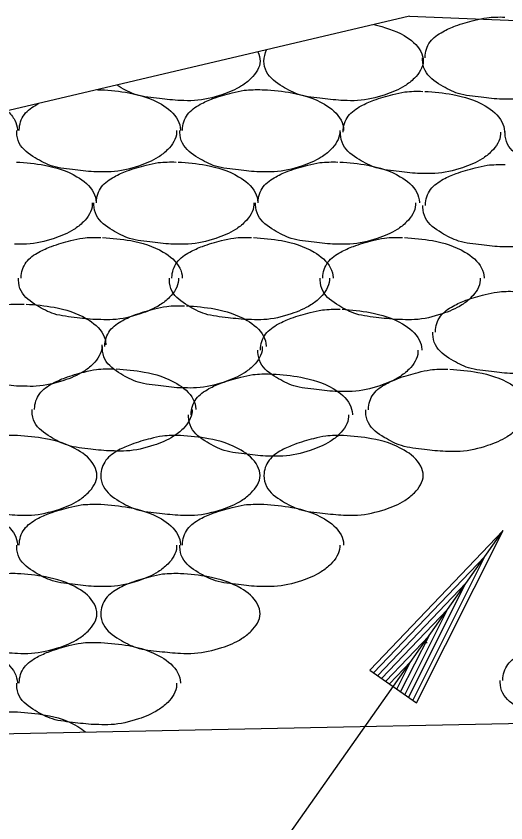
# Model space of a CAD drawing. Extents: x 1364961 to 1365294, y 367927 to 368034.
# Drawn here: x 1365023.99 to 1365025.527, y 367952.553 to 367955.087 of the extents above; entities that cross this region are included whole.
import ezdxf

# ---------------------------------------------------------------- set-up
doc = ezdxf.new("R2010")
doc.units = 0
doc.layers.add('Default', color=7, linetype='Continuous')

msp = doc.modelspace()

# ---------------------------------------------------------------- linework, layer by layer
at = {"layer": 'Default'}
for p, q in [((1365025.2251, 367955.0869), (1365003.7239, 367950.0182)), ((1365025.2251, 367955.0869), (1365027.2251, 367955.0069)), ((1365024.2461, 367954.8559), (1365024.2501, 367954.8559)), ((1365024.2501, 367954.8559), (1365024.2561, 367954.8559)), ((1365024.7621, 367954.8559), (1365024.7681, 367954.8559)), ((1365024.2501, 367953.5539), (1365024.2561, 367953.5539)), ((1365024.7621, 367953.5539), (1365024.7681, 367953.5539)), ((1365023.3791, 367950.4359), (1365025.5191, 367953.4719)), ((1365025.1001, 367953.0329), (1365025.5191, 367953.4719)), ((1365025.2471, 367952.9299), (1365025.5191, 367953.4719)), ((1365025.1121, 367953.0249), (1365025.4611, 367953.3899)), ((1365025.2351, 367952.9379), (1365025.4611, 367953.3899)), ((1365025.1251, 367953.0159), (1365025.4021, 367953.3059)), ((1365025.2221, 367952.9469), (1365025.4021, 367953.3059)), ((1365025.1371, 367953.0069), (1365025.3441, 367953.2239)), ((1365025.2101, 367952.9559), (1365025.3441, 367953.2239)), ((1365025.1501, 367952.9979), (1365025.2861, 367953.1409)), ((1365025.1971, 367952.9649), (1365025.2861, 367953.1409)), ((1365024.2501, 367953.1199), (1365024.2561, 367953.1199)), ((1365025.2741, 367953.1199), (1365025.2801, 367953.1199)), ((1365025.1621, 367952.9899), (1365025.2281, 367953.0589)), ((1365025.1851, 367952.9729), (1365025.2281, 367953.0589)), ((1365025.1001, 367953.0329), (1365025.2471, 367952.9299)), ((1365014.9002, 367952.6529), (1365031.1681, 367952.9779))]:
    msp.add_line(p, q, dxfattribs=at)
for points in [[(1365025.2736, 367954.956), (1365025.2736, 367954.958), (1365025.2896, 367955.006), (1365025.3296, 367955.038), (1365025.3696, 367955.056), (1365025.4296, 367955.074), (1365025.4676, 367955.082), (1365025.5236, 367955.084)], [(1365025.1131, 367955.0609), (1365025.2081, 367955.0259), (1365025.2601, 367954.9759), (1365025.2681, 367954.9459), (1365025.2401, 367954.8919), (1365025.2101, 367954.8679), (1365025.1481, 367954.8399), (1365025.0621, 367954.8219), (1365025.0181, 367954.8219), (1365024.9521, 367954.8279), (1365024.8801, 367954.8399), (1365024.8261, 367954.8659), (1365024.7761, 367954.9119), (1365024.7681, 367954.9459), (1365024.7761, 367954.9809)], [(1365024.7491, 367954.9749), (1365024.7561, 367954.9459), (1365024.7281, 367954.8919), (1365024.6981, 367954.8679), (1365024.6361, 367954.8399), (1365024.5501, 367954.8219), (1365024.5061, 367954.8219), (1365024.4401, 367954.8279), (1365024.3681, 367954.8399), (1365024.3141, 367954.8659), (1365024.3071, 367954.8709)], [(1365025.5236, 367954.826), (1365025.5156, 367954.826), (1365025.4496, 367954.832), (1365025.3776, 367954.844), (1365025.3236, 367954.87), (1365025.2736, 367954.916), (1365025.2656, 367954.95), (1365025.2656, 367954.956)], [(1365025.7676, 367954.956), (1365025.7676, 367954.95), (1365025.7396, 367954.896), (1365025.7096, 367954.872), (1365025.6476, 367954.844), (1365025.5616, 367954.826), (1365025.5236, 367954.826)], [(1365024.2561, 367954.8559), (1365024.3441, 367954.8459), (1365024.4461, 367954.8099), (1365024.4981, 367954.7599), (1365024.5061, 367954.7299), (1365024.5061, 367954.7279)], [(1365024.5121, 367954.7279), (1365024.5121, 367954.7299), (1365024.5281, 367954.7779), (1365024.5681, 367954.8099), (1365024.6081, 367954.8279), (1365024.6681, 367954.8459), (1365024.7061, 367954.8539), (1365024.7621, 367954.8559)], [(1365024.7681, 367954.8559), (1365024.8561, 367954.8459), (1365024.9581, 367954.8099), (1365025.0101, 367954.7599), (1365025.0181, 367954.7299), (1365025.0181, 367954.7279)], [(1365025.0167, 367954.7227), (1365025.0167, 367954.7247), (1365025.0327, 367954.7727), (1365025.0727, 367954.8047), (1365025.1127, 367954.8227), (1365025.1727, 367954.8407), (1365025.2107, 367954.8487), (1365025.2667, 367954.8507)], [(1365025.2727, 367954.8507), (1365025.3607, 367954.8407), (1365025.4627, 367954.8047), (1365025.5147, 367954.7547), (1365025.5227, 367954.7247), (1365025.5227, 367954.7227)], [(1365024.0001, 367954.7279), (1365024.0001, 367954.7299), (1365024.0161, 367954.7779), (1365024.0561, 367954.8099), (1365024.0611, 367954.8129)], [(1365023.9631, 367954.7899), (1365023.9861, 367954.7599), (1365023.9941, 367954.7299), (1365023.9941, 367954.7279)], [(1365024.2501, 367954.5979), (1365024.2421, 367954.5979), (1365024.1761, 367954.6039), (1365024.1041, 367954.6159), (1365024.0501, 367954.6419), (1365024.0001, 367954.6879), (1365023.9921, 367954.7219), (1365023.9921, 367954.7279)], [(1365024.4941, 367954.7279), (1365024.4941, 367954.7219), (1365024.4661, 367954.6679), (1365024.4361, 367954.6439), (1365024.3741, 367954.6159), (1365024.2881, 367954.5979), (1365024.2501, 367954.5979)], [(1365024.7621, 367954.5979), (1365024.7541, 367954.5979), (1365024.6881, 367954.6039), (1365024.6161, 367954.6159), (1365024.5621, 367954.6419), (1365024.5121, 367954.6879), (1365024.5041, 367954.7219), (1365024.5041, 367954.7279)], [(1365025.0061, 367954.7279), (1365025.0061, 367954.7219), (1365024.9781, 367954.6679), (1365024.9481, 367954.6439), (1365024.8861, 367954.6159), (1365024.8001, 367954.5979), (1365024.7621, 367954.5979)], [(1365025.2667, 367954.5927), (1365025.2587, 367954.5927), (1365025.1927, 367954.5987), (1365025.1207, 367954.6107), (1365025.0667, 367954.6367), (1365025.0167, 367954.6827), (1365025.0087, 367954.7167), (1365025.0087, 367954.7227)], [(1365025.5107, 367954.7227), (1365025.5107, 367954.7167), (1365025.4827, 367954.6627), (1365025.4527, 367954.6387), (1365025.3907, 367954.6107), (1365025.3047, 367954.5927), (1365025.2667, 367954.5927)], [(1365025.7826, 367954.5951), (1365025.7746, 367954.5951), (1365025.7086, 367954.6011), (1365025.6366, 367954.6131), (1365025.5826, 367954.6391), (1365025.5326, 367954.6851), (1365025.5246, 367954.7191), (1365025.5246, 367954.7251)], [(1365023.9913, 367954.6287), (1365024.0793, 367954.6187), (1365024.1813, 367954.5827), (1365024.2333, 367954.5327), (1365024.2413, 367954.5027), (1365024.2413, 367954.5007)], [(1365024.2426, 367954.5007), (1365024.2426, 367954.5027), (1365024.2586, 367954.5507), (1365024.2986, 367954.5827), (1365024.3386, 367954.6007), (1365024.3986, 367954.6187), (1365024.4366, 367954.6267), (1365024.4926, 367954.6287)], [(1365024.4986, 367954.6287), (1365024.5866, 367954.6187), (1365024.6886, 367954.5827), (1365024.7406, 367954.5327), (1365024.7486, 367954.5027), (1365024.7486, 367954.5007)], [(1365024.7499, 367954.5007), (1365024.7499, 367954.5027), (1365024.7659, 367954.5507), (1365024.8059, 367954.5827), (1365024.8459, 367954.6007), (1365024.9059, 367954.6187), (1365024.9439, 367954.6267), (1365024.9999, 367954.6287)], [(1365025.0059, 367954.6287), (1365025.0939, 367954.6187), (1365025.1959, 367954.5827), (1365025.2479, 367954.5327), (1365025.2559, 367954.5027), (1365025.2559, 367954.5007)], [(1365025.275, 367954.4926), (1365025.275, 367954.4946), (1365025.291, 367954.5426), (1365025.331, 367954.5746), (1365025.371, 367954.5926), (1365025.431, 367954.6106), (1365025.469, 367954.6186), (1365025.525, 367954.6206)], [(1365024.2293, 367954.5007), (1365024.2293, 367954.4947), (1365024.2013, 367954.4407), (1365024.1713, 367954.4167), (1365024.1093, 367954.3887), (1365024.0233, 367954.3707), (1365023.9853, 367954.3707)], [(1365024.4926, 367954.3707), (1365024.4846, 367954.3707), (1365024.4186, 367954.3767), (1365024.3466, 367954.3887), (1365024.2926, 367954.4147), (1365024.2426, 367954.4607), (1365024.2346, 367954.4947), (1365024.2346, 367954.5007)], [(1365024.7366, 367954.5007), (1365024.7366, 367954.4947), (1365024.7086, 367954.4407), (1365024.6786, 367954.4167), (1365024.6166, 367954.3887), (1365024.5306, 367954.3707), (1365024.4926, 367954.3707)], [(1365024.9999, 367954.3707), (1365024.9919, 367954.3707), (1365024.9259, 367954.3767), (1365024.8539, 367954.3887), (1365024.7999, 367954.4147), (1365024.7499, 367954.4607), (1365024.7419, 367954.4947), (1365024.7419, 367954.5007)], [(1365025.2439, 367954.5007), (1365025.2439, 367954.4947), (1365025.2159, 367954.4407), (1365025.1859, 367954.4167), (1365025.1239, 367954.3887), (1365025.0379, 367954.3707), (1365024.9999, 367954.3707)], [(1365025.525, 367954.3626), (1365025.517, 367954.3626), (1365025.451, 367954.3686), (1365025.379, 367954.3806), (1365025.325, 367954.4066), (1365025.275, 367954.4526), (1365025.267, 367954.4866), (1365025.267, 367954.4926)], [(1365025.769, 367954.4926), (1365025.769, 367954.4866), (1365025.741, 367954.4326), (1365025.711, 367954.4086), (1365025.649, 367954.3806), (1365025.563, 367954.3626), (1365025.525, 367954.3626)], [(1365024.0058, 367954.2638), (1365024.0058, 367954.2658), (1365024.0218, 367954.3138), (1365024.0618, 367954.3458), (1365024.1018, 367954.3638), (1365024.1618, 367954.3818), (1365024.1998, 367954.3898), (1365024.2558, 367954.3918)], [(1365024.2618, 367954.3918), (1365024.3498, 367954.3818), (1365024.4518, 367954.3458), (1365024.5038, 367954.2958), (1365024.5118, 367954.2658), (1365024.5118, 367954.2638)], [(1365024.4793, 367954.2638), (1365024.4793, 367954.2658), (1365024.4953, 367954.3138), (1365024.5353, 367954.3458), (1365024.5753, 367954.3638), (1365024.6353, 367954.3818), (1365024.6733, 367954.3898), (1365024.7293, 367954.3918)], [(1365024.7353, 367954.3918), (1365024.8233, 367954.3818), (1365024.9253, 367954.3458), (1365024.9773, 367954.2958), (1365024.9853, 367954.2658), (1365024.9853, 367954.2638)], [(1365024.9529, 367954.2638), (1365024.9529, 367954.2658), (1365024.9689, 367954.3138), (1365025.0089, 367954.3458), (1365025.0489, 367954.3638), (1365025.1089, 367954.3818), (1365025.1469, 367954.3898), (1365025.2029, 367954.3918)], [(1365025.2089, 367954.3918), (1365025.2969, 367954.3818), (1365025.3989, 367954.3458), (1365025.4509, 367954.2958), (1365025.4589, 367954.2658), (1365025.4589, 367954.2638)], [(1365024.2558, 367954.1338), (1365024.2478, 367954.1338), (1365024.1818, 367954.1398), (1365024.1098, 367954.1518), (1365024.0558, 367954.1778), (1365024.0058, 367954.2238), (1365023.9978, 367954.2578), (1365023.9978, 367954.2638)], [(1365024.4998, 367954.2638), (1365024.4998, 367954.2578), (1365024.4718, 367954.2038), (1365024.4418, 367954.1798), (1365024.3798, 367954.1518), (1365024.2938, 367954.1338), (1365024.2558, 367954.1338)], [(1365024.7293, 367954.1338), (1365024.7213, 367954.1338), (1365024.6553, 367954.1398), (1365024.5833, 367954.1518), (1365024.5293, 367954.1778), (1365024.4793, 367954.2238), (1365024.4713, 367954.2578), (1365024.4713, 367954.2638)], [(1365024.9733, 367954.2638), (1365024.9733, 367954.2578), (1365024.9453, 367954.2038), (1365024.9153, 367954.1798), (1365024.8533, 367954.1518), (1365024.7673, 367954.1338), (1365024.7293, 367954.1338)], [(1365025.2029, 367954.1338), (1365025.1949, 367954.1338), (1365025.1289, 367954.1398), (1365025.0569, 367954.1518), (1365025.0029, 367954.1778), (1365024.9529, 367954.2238), (1365024.9449, 367954.2578), (1365024.9449, 367954.2638)], [(1365025.4469, 367954.2638), (1365025.4469, 367954.2578), (1365025.4189, 367954.2038), (1365025.3889, 367954.1798), (1365025.3269, 367954.1518), (1365025.2409, 367954.1338), (1365025.2029, 367954.1338)], [(1365025.3061, 367954.0945), (1365025.3061, 367954.0965), (1365025.3221, 367954.1445), (1365025.3621, 367954.1765), (1365025.4021, 367954.1945), (1365025.4621, 367954.2125), (1365025.5001, 367954.2205), (1365025.5561, 367954.2225)], [(1365023.7656, 367954.0546), (1365023.7656, 367954.0566), (1365023.7816, 367954.1046), (1365023.8216, 367954.1366), (1365023.8616, 367954.1546), (1365023.9216, 367954.1726), (1365023.9596, 367954.1806), (1365024.0156, 367954.1826)], [(1365024.0216, 367954.1826), (1365024.1096, 367954.1726), (1365024.2116, 367954.1366), (1365024.2636, 367954.0866), (1365024.2716, 367954.0566), (1365024.2716, 367954.0546)], [(1365024.2689, 367954.0494), (1365024.2689, 367954.0514), (1365024.2849, 367954.0994), (1365024.3249, 367954.1314), (1365024.3649, 367954.1494), (1365024.4249, 367954.1674), (1365024.4629, 367954.1754), (1365024.5189, 367954.1774)], [(1365024.5249, 367954.1774), (1365024.6129, 367954.1674), (1365024.7149, 367954.1314), (1365024.7669, 367954.0814), (1365024.7749, 367954.0514), (1365024.7749, 367954.0494)], [(1365024.7574, 367954.0381), (1365024.7574, 367954.0401), (1365024.7734, 367954.0881), (1365024.8134, 367954.1201), (1365024.8534, 367954.1381), (1365024.9134, 367954.1561), (1365024.9514, 367954.1641), (1365025.0074, 367954.1661)], [(1365025.0134, 367954.1661), (1365025.1014, 367954.1561), (1365025.2034, 367954.1201), (1365025.2554, 367954.0701), (1365025.2634, 367954.0401), (1365025.2634, 367954.0381)], [(1365025.5561, 367953.9645), (1365025.5481, 367953.9645), (1365025.4821, 367953.9705), (1365025.4101, 367953.9825), (1365025.3561, 367954.0085), (1365025.3061, 367954.0545), (1365025.2981, 367954.0885), (1365025.2981, 367954.0945)], [(1365024.0156, 367953.9246), (1365024.0076, 367953.9246), (1365023.9416, 367953.9306), (1365023.8696, 367953.9426), (1365023.8156, 367953.9686), (1365023.7656, 367954.0146), (1365023.7576, 367954.0486), (1365023.7576, 367954.0546)], [(1365024.2596, 367954.0546), (1365024.2596, 367954.0486), (1365024.2316, 367953.9946), (1365024.2016, 367953.9706), (1365024.1396, 367953.9426), (1365024.0536, 367953.9246), (1365024.0156, 367953.9246)], [(1365024.5189, 367953.9194), (1365024.5109, 367953.9194), (1365024.4449, 367953.9254), (1365024.3729, 367953.9374), (1365024.3189, 367953.9634), (1365024.2689, 367954.0094), (1365024.2609, 367954.0434), (1365024.2609, 367954.0494)], [(1365024.7629, 367954.0494), (1365024.7629, 367954.0434), (1365024.7349, 367953.9894), (1365024.7049, 367953.9654), (1365024.6429, 367953.9374), (1365024.5569, 367953.9194), (1365024.5189, 367953.9194)], [(1365025.0074, 367953.9081), (1365024.9994, 367953.9081), (1365024.9334, 367953.9141), (1365024.8614, 367953.9261), (1365024.8074, 367953.9521), (1365024.7574, 367953.9981), (1365024.7494, 367954.0321), (1365024.7494, 367954.0381)], [(1365025.2514, 367954.0381), (1365025.2514, 367954.0321), (1365025.2234, 367953.9781), (1365025.1934, 367953.9541), (1365025.1314, 367953.9261), (1365025.0454, 367953.9081), (1365025.0074, 367953.9081)], [(1365024.0483, 367953.8513), (1365024.0483, 367953.8533), (1365024.0643, 367953.9013), (1365024.1043, 367953.9333), (1365024.1443, 367953.9513), (1365024.2043, 367953.9693), (1365024.2423, 367953.9773), (1365024.2983, 367953.9793)], [(1365024.3043, 367953.9793), (1365024.3923, 367953.9693), (1365024.4943, 367953.9333), (1365024.5463, 367953.8833), (1365024.5543, 367953.8533), (1365024.5543, 367953.8513)], [(1365025.0957, 367953.85), (1365025.0957, 367953.852), (1365025.1117, 367953.9), (1365025.1517, 367953.932), (1365025.1917, 367953.95), (1365025.2517, 367953.968), (1365025.2897, 367953.976), (1365025.3457, 367953.978)], [(1365025.3517, 367953.978), (1365025.4397, 367953.968), (1365025.5417, 367953.932), (1365025.5937, 367953.882), (1365025.6017, 367953.852), (1365025.6017, 367953.85)], [(1365024.5395, 367953.835), (1365024.5395, 367953.837), (1365024.5555, 367953.885), (1365024.5955, 367953.917), (1365024.6355, 367953.935), (1365024.6955, 367953.953), (1365024.7335, 367953.961), (1365024.7895, 367953.963)], [(1365024.7955, 367953.963), (1365024.8835, 367953.953), (1365024.9855, 367953.917), (1365025.0375, 367953.867), (1365025.0455, 367953.837), (1365025.0455, 367953.835)], [(1365024.2983, 367953.7213), (1365024.2903, 367953.7213), (1365024.2243, 367953.7273), (1365024.1523, 367953.7393), (1365024.0983, 367953.7653), (1365024.0483, 367953.8113), (1365024.0403, 367953.8453), (1365024.0403, 367953.8513)], [(1365024.5423, 367953.8513), (1365024.5423, 367953.8453), (1365024.5143, 367953.7913), (1365024.4843, 367953.7673), (1365024.4223, 367953.7393), (1365024.3363, 367953.7213), (1365024.2983, 367953.7213)], [(1365025.3457, 367953.72), (1365025.3377, 367953.72), (1365025.2717, 367953.726), (1365025.1997, 367953.738), (1365025.1457, 367953.764), (1365025.0957, 367953.81), (1365025.0877, 367953.844), (1365025.0877, 367953.85)], [(1365025.5897, 367953.85), (1365025.5897, 367953.844), (1365025.5617, 367953.79), (1365025.5317, 367953.766), (1365025.4697, 367953.738), (1365025.3837, 367953.72), (1365025.3457, 367953.72)], [(1365024.7895, 367953.705), (1365024.7815, 367953.705), (1365024.7155, 367953.711), (1365024.6435, 367953.723), (1365024.5895, 367953.749), (1365024.5395, 367953.795), (1365024.5315, 367953.829), (1365024.5315, 367953.835)], [(1365025.0335, 367953.835), (1365025.0335, 367953.829), (1365025.0055, 367953.775), (1365024.9755, 367953.751), (1365024.9135, 367953.723), (1365024.8275, 367953.705), (1365024.7895, 367953.705)], [(1365023.9941, 367953.7699), (1365024.0821, 367953.7599), (1365024.1841, 367953.7239), (1365024.2361, 367953.6739), (1365024.2441, 367953.6439), (1365024.2161, 367953.5899), (1365024.1861, 367953.5659), (1365024.1241, 367953.5379), (1365024.0381, 367953.5199), (1365023.9941, 367953.5199), (1365023.9281, 367953.5259), (1365023.8561, 367953.5379), (1365023.8021, 367953.5639), (1365023.7521, 367953.6099), (1365023.7441, 367953.6439), (1365023.7601, 367953.6919), (1365023.8001, 367953.7239), (1365023.8401, 367953.7419), (1365023.9001, 367953.7599), (1365023.9381, 367953.7679), (1365023.9941, 367953.7699)], [(1365024.5061, 367953.7699), (1365024.5941, 367953.7599), (1365024.6961, 367953.7239), (1365024.7481, 367953.6739), (1365024.7561, 367953.6439), (1365024.7281, 367953.5899), (1365024.6981, 367953.5659), (1365024.6361, 367953.5379), (1365024.5501, 367953.5199), (1365024.5061, 367953.5199), (1365024.4401, 367953.5259), (1365024.3681, 367953.5379), (1365024.3141, 367953.5639), (1365024.2641, 367953.6099), (1365024.2561, 367953.6439), (1365024.2721, 367953.6919), (1365024.3121, 367953.7239), (1365024.3521, 367953.7419), (1365024.4121, 367953.7599), (1365024.4501, 367953.7679), (1365024.5061, 367953.7699)], [(1365025.0181, 367953.7699), (1365025.1061, 367953.7599), (1365025.2081, 367953.7239), (1365025.2601, 367953.6739), (1365025.2681, 367953.6439), (1365025.2401, 367953.5899), (1365025.2101, 367953.5659), (1365025.1481, 367953.5379), (1365025.0621, 367953.5199), (1365025.0181, 367953.5199), (1365024.9521, 367953.5259), (1365024.8801, 367953.5379), (1365024.8261, 367953.5639), (1365024.7761, 367953.6099), (1365024.7681, 367953.6439), (1365024.7841, 367953.6919), (1365024.8241, 367953.7239), (1365024.8641, 367953.7419), (1365024.9241, 367953.7599), (1365024.9621, 367953.7679), (1365025.0181, 367953.7699)], [(1365023.7441, 367953.5539), (1365023.8321, 367953.5439), (1365023.9341, 367953.5079), (1365023.9861, 367953.4579), (1365023.9941, 367953.4279), (1365023.9941, 367953.4259)], [(1365024.0001, 367953.4259), (1365024.0001, 367953.4279), (1365024.0161, 367953.4759), (1365024.0561, 367953.5079), (1365024.0961, 367953.5259), (1365024.1561, 367953.5439), (1365024.1941, 367953.5519), (1365024.2501, 367953.5539)], [(1365024.2561, 367953.5539), (1365024.3441, 367953.5439), (1365024.4461, 367953.5079), (1365024.4981, 367953.4579), (1365024.5061, 367953.4279), (1365024.5061, 367953.4259)], [(1365024.5121, 367953.4259), (1365024.5121, 367953.4279), (1365024.5281, 367953.4759), (1365024.5681, 367953.5079), (1365024.6081, 367953.5259), (1365024.6681, 367953.5439), (1365024.7061, 367953.5519), (1365024.7621, 367953.5539)], [(1365024.7681, 367953.5539), (1365024.8561, 367953.5439), (1365024.9581, 367953.5079), (1365025.0101, 367953.4579), (1365025.0181, 367953.4279), (1365025.0181, 367953.4259)], [(1365024.2501, 367953.2959), (1365024.2421, 367953.2959), (1365024.1761, 367953.3019), (1365024.1041, 367953.3139), (1365024.0501, 367953.3399), (1365024.0001, 367953.3859), (1365023.9921, 367953.4199), (1365023.9921, 367953.4259)], [(1365024.4941, 367953.4259), (1365024.4941, 367953.4199), (1365024.4661, 367953.3659), (1365024.4361, 367953.3419), (1365024.3741, 367953.3139), (1365024.2881, 367953.2959), (1365024.2501, 367953.2959)], [(1365024.7621, 367953.2959), (1365024.7541, 367953.2959), (1365024.6881, 367953.3019), (1365024.6161, 367953.3139), (1365024.5621, 367953.3399), (1365024.5121, 367953.3859), (1365024.5041, 367953.4199), (1365024.5041, 367953.4259)], [(1365025.0061, 367953.4259), (1365025.0061, 367953.4199), (1365024.9781, 367953.3659), (1365024.9481, 367953.3419), (1365024.8861, 367953.3139), (1365024.8001, 367953.2959), (1365024.7621, 367953.2959)], [(1365023.9941, 367953.3359), (1365024.0821, 367953.3259), (1365024.1841, 367953.2899), (1365024.2361, 367953.2399), (1365024.2441, 367953.2099), (1365024.2161, 367953.1559), (1365024.1861, 367953.1319), (1365024.1241, 367953.1039), (1365024.0381, 367953.0859), (1365023.9941, 367953.0859), (1365023.9281, 367953.0919), (1365023.8561, 367953.1039), (1365023.8021, 367953.1299), (1365023.7521, 367953.1759), (1365023.7441, 367953.2099), (1365023.7601, 367953.2579), (1365023.8001, 367953.2899), (1365023.8401, 367953.3079), (1365023.9001, 367953.3259), (1365023.9381, 367953.3339), (1365023.9941, 367953.3359)], [(1365024.5061, 367953.3359), (1365024.5941, 367953.3259), (1365024.6961, 367953.2899), (1365024.7481, 367953.2399), (1365024.7561, 367953.2099), (1365024.7281, 367953.1559), (1365024.6981, 367953.1319), (1365024.6361, 367953.1039), (1365024.5501, 367953.0859), (1365024.5061, 367953.0859), (1365024.4401, 367953.0919), (1365024.3681, 367953.1039), (1365024.3141, 367953.1299), (1365024.2641, 367953.1759), (1365024.2561, 367953.2099), (1365024.2721, 367953.2579), (1365024.3121, 367953.2899), (1365024.3521, 367953.3079), (1365024.4121, 367953.3259), (1365024.4501, 367953.3339), (1365024.5061, 367953.3359)], [(1365023.7441, 367953.1199), (1365023.8321, 367953.1099), (1365023.9341, 367953.0739), (1365023.9861, 367953.0239), (1365023.9941, 367952.9939), (1365023.9941, 367952.9919)], [(1365024.0001, 367952.9919), (1365024.0001, 367952.9939), (1365024.0161, 367953.0419), (1365024.0561, 367953.0739), (1365024.0961, 367953.0919), (1365024.1561, 367953.1099), (1365024.1941, 367953.1179), (1365024.2501, 367953.1199)], [(1365024.2561, 367953.1199), (1365024.3441, 367953.1099), (1365024.4461, 367953.0739), (1365024.4981, 367953.0239), (1365024.5061, 367952.9939), (1365024.5061, 367952.9919)], [(1365025.5175, 367953.0009), (1365025.5175, 367953.0029), (1365025.5335, 367953.0509), (1365025.5735, 367953.0829), (1365025.6135, 367953.1009), (1365025.6735, 367953.1189), (1365025.7115, 367953.1269), (1365025.7675, 367953.1289)], [(1365024.2501, 367952.8619), (1365024.2421, 367952.8619), (1365024.1761, 367952.8679), (1365024.1041, 367952.8799), (1365024.0501, 367952.9059), (1365024.0001, 367952.9519), (1365023.9921, 367952.9859), (1365023.9921, 367952.9919)], [(1365024.4941, 367952.9919), (1365024.4941, 367952.9859), (1365024.4661, 367952.9319), (1365024.4361, 367952.9079), (1365024.3741, 367952.8799), (1365024.2881, 367952.8619), (1365024.2501, 367952.8619)], [(1365025.7675, 367952.8709), (1365025.7595, 367952.8709), (1365025.6935, 367952.8769), (1365025.6215, 367952.8889), (1365025.5675, 367952.9149), (1365025.5175, 367952.9609), (1365025.5095, 367952.9949), (1365025.5095, 367953.0009)], [(1365023.7651, 367952.8299), (1365023.8001, 367952.8559), (1365023.8401, 367952.8739), (1365023.9001, 367952.8919), (1365023.9381, 367952.8999), (1365023.9941, 367952.9019)], [(1365023.9941, 367952.9019), (1365024.0821, 367952.8919), (1365024.1841, 367952.8559), (1365024.2081, 367952.8389)]]:
    msp.add_spline(points, degree=3, dxfattribs=at)

doc.saveas('drawing.dxf')
